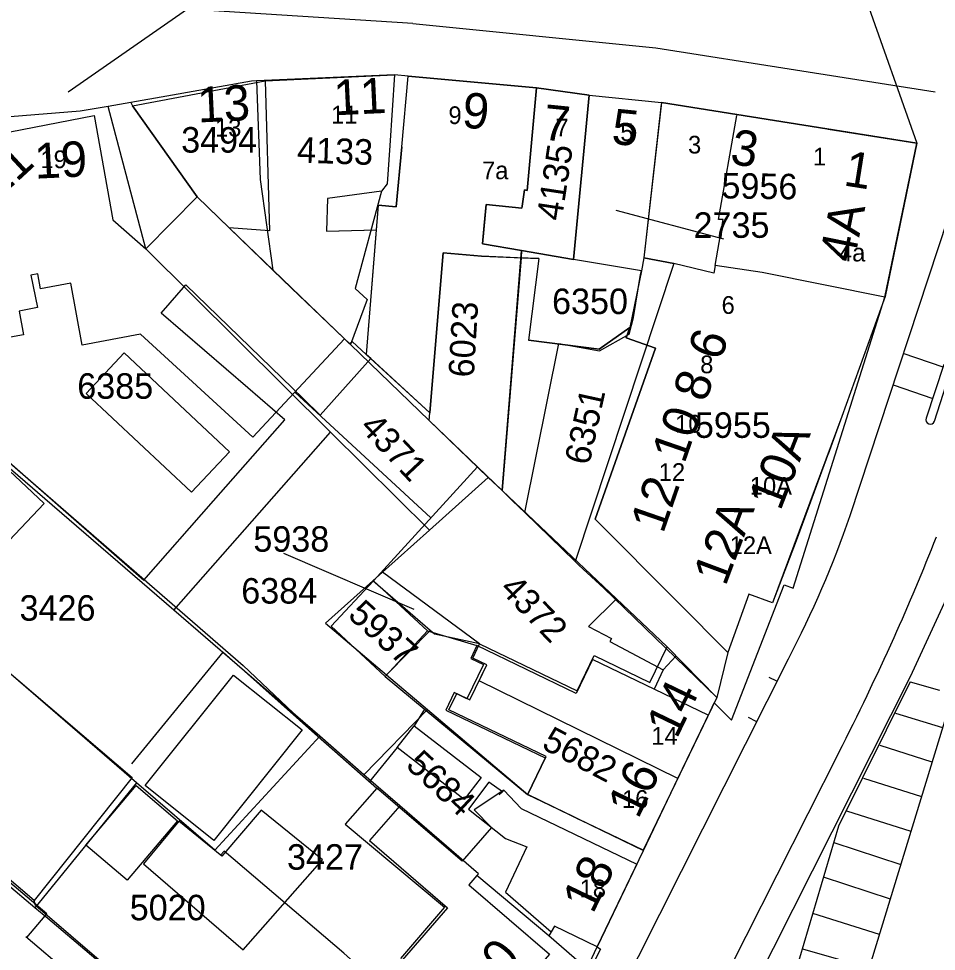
# Model space of a CAD drawing. Extents: x 148816 to 151297, y 399515 to 402500.
# Drawn here: x 150577.8 to 150642.5, y 399869 to 399934.8 of the extents above; entities that cross this region are included whole.
import ezdxf

# ---------------------------------------------------------------- set-up
doc = ezdxf.new("R2010")
doc.units = 0
for name, color, linetype in [('B01 Hoofdgebouw  [D] Norm', 7, 'Continuous'), ('B01 Hoofdgebouw  [T] Norm', 7, 'Continuous'), ('B01 hoofgebouw', 7, 'Continuous'), ('B02 Bijgebouw  [D] Norm', 7, 'Continuous'), ('B02 Bijgebouw  [T] Norm', 7, 'Continuous'), ('B07 Tussenmuur  [D] Norm', 7, 'Continuous'), ('G01 perceelsgrens', 7, 'Continuous'), ('Q19 Overig lijnvormig object  [D] Gem', 7, 'Continuous'), ('T04 Haag heg  [D] Gem', 7, 'Continuous'), ('V00 Kant verharding algemeen  [T] Norm', 7, 'Continuous'), ('V00 Kant verharding algemeen secundair  [T] Gem', 7, 'Continuous'), ('Z01 perceelnummer', 7, 'Continuous'), ('Z02 huisnummer', 7, 'Continuous'), ('Z02 Huisnummer  [Tekst] Norm', 7, 'Continuous')]:
    doc.layers.add(name, color=color, linetype=linetype)

msp = doc.modelspace()

# ---------------------------------------------------------------- linework, layer by layer
at = {"layer": 'B01 Hoofdgebouw  [D] Norm'}
for p, q in [((150592.622, 399920.038), (150590.35, 399922.23)), ((150600.746, 399912.2), (150592.622, 399920.038)), ((150613.248, 399918.429), (150613.206, 399917.918)), ((150579.108, 399916.79), (150578.624, 399916.701)), ((150578.624, 399916.701), (150579.082, 399914.404)), ((150579.303, 399915.734), (150579.108, 399916.79)), ((150581.444, 399916.129), (150579.303, 399915.734)), ((150582.251, 399911.762), (150581.444, 399916.129)), ((150579.082, 399914.404), (150577.788, 399914.164)), ((150577.788, 399914.164), (150578.096, 399912.494)), ((150578.096, 399912.494), (150575.323, 399911.982)), ((150586.369, 399912.523), (150582.251, 399911.762)), ((150594.289, 399905.261), (150586.369, 399912.523)), ((150600.746, 399912.2), (150594.289, 399905.261)), ((150601.291, 399912.021), (150602.29, 399911.103)), ((150579.562, 399900.571), (150571.87, 399907.808)), ((150611.866, 399901.489), (150623.52, 399890.47)), ((150575.143, 399895.929), (150579.562, 399900.571)), ((150619.939, 399893.856), (150617.972, 399891.894)), ((150610.091, 399890.555), (150609.655, 399889.651)), ((150617.101, 399887.174), (150610.091, 399890.555)), ((150609.655, 399889.651), (150610.561, 399889.213)), ((150618.255, 399889.566), (150617.101, 399887.174)), ((150626.413, 399885.631), (150618.255, 399889.566)), ((150610.561, 399889.213), (150609.393, 399886.793)), ((150608.487, 399887.231), (150607.896, 399886.005)), ((150609.393, 399886.793), (150608.487, 399887.231)), ((150607.896, 399886.005), (150614.906, 399882.624)), ((150614.906, 399882.624), (150613.662, 399880.045)), ((150603.044, 399880.486), (150600.809, 399877.949)), ((150609.061, 399875.331), (150603.044, 399880.486)), ((150612, 399880.34), (150609.899, 399878.96)), ((150613.662, 399880.045), (150616.808, 399878.527)), ((150609.899, 399878.96), (150611.114, 399877.727)), ((150616.808, 399878.527), (150617.32, 399878.28)), ((150600.809, 399877.949), (150607.816, 399872.083)), ((150611.114, 399877.727), (150609.061, 399875.331)), ((150607.816, 399872.083), (150604.705, 399868.475))]:
    msp.add_line(p, q, dxfattribs=at)
msp.add_lwpolyline([(150551.279, 399911.27), (150553.15, 399908.876), (150551.866, 399907.872), (150557.1, 399901.174), (150561.193, 399900.107), (150571.96, 399890.925), (150572.998, 399892.142), (150585.781, 399881.241), (150578.853, 399872.561)], dxfattribs=at)
at = {"layer": 'B01 Hoofdgebouw  [T] Norm'}
for p, q in [((150585.8, 399928.65), (150595.15, 399930.4)), ((150595.15, 399930.4), (150604.29, 399930.83)), ((150604.29, 399930.83), (150603.95, 399925.84)), ((150604.79, 399925.75), (150605.24, 399930.73)), ((150605.24, 399930.73), (150614.31, 399929.91)), ((150614.31, 399929.91), (150618.01, 399929.39)), ((150618.01, 399929.39), (150623.11, 399928.88)), ((150590.35, 399922.23), (150585.8, 399928.65)), ((150623.11, 399928.88), (150641.13, 399926)), ((150577.17, 399926.81), (150583.08, 399927.96)), ((150583.08, 399927.96), (150584.4, 399920.6)), ((150634.872, 399927), (150641.13, 399926)), ((150603.95, 399925.84), (150603.765, 399923.128)), ((150604.79, 399925.75), (150604.406, 399921.508)), ((150641.13, 399926), (150638.89, 399915.19)), ((150603.765, 399923.128), (150603.356, 399922.626)), ((150603.356, 399922.626), (150599.552, 399922.096)), ((150613.449, 399922.704), (150613.288, 399921.555)), ((150613.648, 399922.68), (150613.449, 399922.704)), ((150586.73, 399918.56), (150590.35, 399922.23)), ((150599.552, 399922.096), (150599.481, 399919.797)), ((150603.138, 399921.622), (150602.29, 399911.103)), ((150603.138, 399921.622), (150604.406, 399921.508)), ((150604.406, 399921.508), (150603.138, 399921.622)), ((150613.288, 399921.555), (150613.27, 399921.424)), ((150584.4, 399920.6), (150586.73, 399918.56)), ((150599.481, 399919.797), (150602.998, 399919.882)), ((150606.729, 399906.436), (150607.712, 399918.28)), ((150607.712, 399918.28), (150610.416, 399918.036)), ((150610.416, 399918.036), (150614.472, 399917.864)), ((150614.472, 399917.864), (150613.739, 399912.111)), ((150621.876, 399917.923), (150621.699, 399916.996)), ((150623.988, 399917.52), (150621.876, 399917.923)), ((150621.696, 399916.997), (150620.873, 399913)), ((150638.89, 399915.19), (150635.85, 399906.72)), ((150618.715, 399911.461), (150620.873, 399913)), ((150620.873, 399913), (150620.633, 399912.279)), ((150600.746, 399912.2), (150601.114, 399911.845)), ((150601.114, 399911.845), (150601.291, 399912.021)), ((150613.739, 399912.111), (150618.715, 399911.461)), ((150620.633, 399912.279), (150622.707, 399911.545)), ((150622.707, 399911.545), (150618.431, 399899.465)), ((150602.29, 399911.103), (150606.775, 399906.986)), ((150635.85, 399906.72), (150632.61, 399897.95)), ((150635.85, 399906.72), (150634.872, 399904.073)), ((150618.431, 399899.465), (150624.27, 399893.61)), ((150632.61, 399897.95), (150630.94, 399893.58)), ((150629.27, 399894.18), (150627.8, 399890.07)), ((150630.94, 399893.58), (150629.27, 399894.18)), ((150627.8, 399890.07), (150624.27, 399893.61)), ((150623.52, 399890.47), (150627.02, 399886.89)), ((150627.02, 399886.89), (150621.82, 399876.11)), ((150612, 399880.34), (150613.21, 399879.06)), ((150613.21, 399879.06), (150621.38, 399875.12)), ((150621.82, 399876.11), (150617.32, 399878.28)), ((150621.38, 399875.12), (150618.57, 399869.29)), ((150610.09, 399874.32), (150609.53, 399873.68)), ((150615.17, 399870.07), (150610.09, 399874.32)), ((150609.53, 399873.68), (150615.21, 399868.78)), ((150615.56, 399870.75), (150615.17, 399870.07)), ((150618.57, 399869.29), (150615.56, 399870.75))]:
    msp.add_line(p, q, dxfattribs=at)
msp.add_lwpolyline([(150578.853, 399872.561), (150549.282, 399897.807), (150534.97, 399916.173), (150535.301, 399916.433), (150535.478, 399916.2), (150535.769, 399916.432)], dxfattribs=at)
msp.add_lwpolyline([(150578.853, 399872.561), (150549.282, 399897.807), (150534.97, 399916.173), (150535.301, 399916.433), (150535.478, 399916.2), (150535.769, 399916.432)], dxfattribs=at)
at = {"layer": 'B01 hoofgebouw'}
for points in [[(150556.82, 399909.35), (150553.7, 399913.26), (150560.78, 399918.899), (150567.11, 399923.94), (150568.61, 399922.617), (150569.73, 399921.63), (150577.17, 399926.81), (150583.08, 399927.96), (150584.4, 399920.6), (150586.73, 399918.56), (150590.35, 399922.23), (150585.8, 399928.65), (150595.15, 399930.4), (150604.29, 399930.83), (150603.95, 399925.84)], [(150604.79, 399925.75), (150605.24, 399930.73), (150614.31, 399929.91), (150618.01, 399929.39), (150623.11, 399928.88), (150641.13, 399926)], [(150603.95, 399925.84), (150603.765, 399923.128), (150603.356, 399922.626), (150599.552, 399922.096)], [(150604.407, 399921.508), (150604.79, 399925.75)], [(150641.13, 399926), (150638.89, 399915.19), (150635.85, 399906.72), (150630.94, 399893.58), (150629.27, 399894.18), (150627.8, 399890.07), (150624.27, 399893.61)], [(150599.552, 399922.096), (150599.481, 399919.797), (150603.027, 399919.883)], [(150603.138, 399921.622), (150602.998, 399919.885)], [(150604.406, 399921.508), (150603.137, 399921.622)], [(150602.998, 399919.885), (150602.29, 399911.103)], [(150607.712, 399918.28), (150606.775, 399906.986)], [(150610.416, 399918.036), (150607.712, 399918.28)], [(150614.472, 399917.864), (150612.966, 399917.928), (150610.416, 399918.036)], [(150614.472, 399917.864), (150613.739, 399912.111)], [(150587.822, 399914.004), (150589.559, 399916.019)], [(150597.826, 399907.996), (150589.559, 399916.019)], [(150593.935, 399908.735), (150587.822, 399914.004)], [(150620.873, 399913), (150618.715, 399911.461)], [(150620.633, 399912.279), (150620.873, 399913)], [(150618.715, 399911.461), (150613.737, 399912.111)], [(150622.707, 399911.545), (150620.633, 399912.279)], [(150551.279, 399911.27), (150553.15, 399908.876), (150551.866, 399907.872), (150557.1, 399901.174), (150561.193, 399900.107), (150571.96, 399890.925), (150572.998, 399892.142), (150585.781, 399881.241), (150578.849, 399872.572), (150553.404, 399894.27), (150549.09, 399889.992), (150549.988, 399889.087), (150548.225, 399887.323), (150547.319, 399888.236), (150543.16, 399884.111), (150538.07, 399888.177), (150527.63, 399901.49)], [(150624.27, 399893.61), (150618.431, 399899.465), (150622.707, 399911.545)], [(150599.046, 399906.812), (150602.607, 399910.811)], [(150602.607, 399910.811), (150602.29, 399911.103)], [(150606.775, 399906.986), (150602.607, 399910.811)], [(150558.812, 399906.751), (150562.782, 399909.965), (150567.611, 399904.031), (150570.625, 399901.481), (150574.422, 399905.82), (150586.603, 399895.179)], [(150591.507, 399900.779), (150596.533, 399906.496), (150593.935, 399908.735)], [(150597.826, 399907.996), (150599.046, 399906.812)], [(150586.603, 399895.179), (150591.507, 399900.779)], [(150624.27, 399893.61), (150618.431, 399899.465)], [(150585.751, 399882.204), (150592.189, 399890.084)], [(150592.189, 399890.084), (150598.882, 399884.135)], [(150617.32, 399878.28), (150613.679, 399880.036), (150614.976, 399882.725), (150608.124, 399886.03), (150608.676, 399887.175), (150609.605, 399886.727), (150610.794, 399889.191), (150609.803, 399889.669), (150610.286, 399890.672), (150617.17, 399887.351), (150618.377, 399889.852), (150622.307, 399887.956), (150623.52, 399890.47)], [(150623.52, 399890.47), (150627.02, 399886.89), (150621.82, 399876.11), (150617.32, 399878.28)], [(150627.8, 399890.07), (150627.02, 399886.89)], [(150611.897, 399880.24), (150610.945, 399880.915), (150609.511, 399879.002), (150612.11, 399876.94), (150613.625, 399876.342), (150612.116, 399873.158), (150615.326, 399870.341)], [(150611.897, 399880.24), (150612, 399880.34), (150613.21, 399879.06), (150621.38, 399875.12), (150618.57, 399869.29), (150615.56, 399870.75), (150615.17, 399870.07), (150610.09, 399874.32), (150609.53, 399873.68), (150615.21, 399868.78), (150610.58, 399863.41), (150606.79, 399866.67)], [(150611.67, 399880.02), (150611.897, 399880.24)], [(150610.09, 399874.32), (150610.209, 399874.457), (150604.645, 399879.254), (150602.518, 399876.787), (150608.009, 399872.053), (150604.825, 399868.36), (150606.79, 399866.67)]]:
    msp.add_lwpolyline(points, dxfattribs=at)
at = {"layer": 'B02 Bijgebouw  [D] Norm'}
for p, q in [((150617.972, 399891.894), (150619.585, 399891.044)), ((150619.585, 399891.044), (150619.474, 399890.834)), ((150619.474, 399890.834), (150623.232, 399888.853)), ((150623.232, 399888.853), (150624.143, 399889.832)), ((150594.868, 399878.941), (150592.1, 399875.693)), ((150599.209, 399875.437), (150594.868, 399878.941)), ((150592.1, 399875.693), (150589.053, 399878.157)), ((150593.596, 399869.094), (150599.209, 399875.437))]:
    msp.add_line(p, q, dxfattribs=at)
for points in [[(150585.201, 399911.203), (150592.627, 399904.235), (150589.947, 399901.379), (150582.521, 399908.347)], [(150603.63, 399888.379), (150599.813, 399891.916), (150602.793, 399895.131), (150606.61, 399891.594)], [(150586.692, 399880.67), (150592.913, 399888.469), (150597.764, 399884.6), (150591.543, 399876.801)], [(150605.66, 399884.901), (150610.386, 399881.243), (150609.189, 399879.697), (150604.463, 399883.355)], [(150582.493, 399876.464), (150586.051, 399880.669), (150588.974, 399878.195), (150585.416, 399873.99)]]:
    msp.add_lwpolyline(points, close=True, dxfattribs=at)
msp.add_lwpolyline([(150589.053, 399878.157), (150586.564, 399875.163), (150593.596, 399869.094)], dxfattribs=at)
at = {"layer": 'B02 Bijgebouw  [T] Norm'}
for p, q in [((150614.31, 399929.91), (150613.648, 399922.68)), ((150618.01, 399929.39), (150616.91, 399917.808)), ((150623.11, 399928.88), (150621.876, 399917.923)), ((150613.449, 399922.704), (150613.288, 399921.555)), ((150610.74, 399921.672), (150610.496, 399918.901)), ((150613.27, 399921.424), (150610.74, 399921.672)), ((150610.496, 399918.901), (150613.248, 399918.429)), ((150616.91, 399917.808), (150613.248, 399918.429)), ((150626.805, 399916.829), (150623.988, 399917.52)), ((150626.899, 399917.38), (150626.805, 399916.829)), ((150630.219, 399916.872), (150626.899, 399917.38)), ((150638.871, 399915.131), (150630.219, 399916.872)), ((150606.729, 399906.436), (150611.866, 399901.489)), ((150627.8, 399890.07), (150627.02, 399886.89))]:
    msp.add_line(p, q, dxfattribs=at)
at = {"layer": 'B07 Tussenmuur  [D] Norm'}
for p, q in [((150595.15, 399930.4), (150595.449, 399919.82)), ((150595.15, 399930.4), (150595.449, 399919.82)), ((150627.132, 399920.631), (150628.442, 399927.97)), ((150627.132, 399920.631), (150628.442, 399927.97)), ((150626.899, 399917.38), (150627.48, 399920.631)), ((150626.899, 399917.38), (150627.48, 399920.631)), ((150627.48, 399920.631), (150627.132, 399920.631)), ((150627.48, 399920.631), (150627.132, 399920.631)), ((150595.449, 399919.82), (150592.622, 399920.038)), ((150595.449, 399919.82), (150592.622, 399920.038))]:
    msp.add_line(p, q, dxfattribs=at)
at = {"layer": 'G01 perceelsgrens'}
for points in [[(150637.48, 399936.33), (150641.13, 399926)], [(150594.543, 399930.396), (150594.192, 399930.373), (150588.228, 399929.316), (150585.677, 399928.876)], [(150604.29, 399930.83), (150594.543, 399930.396)], [(150594.543, 399930.396), (150594.81, 399923.456), (150595.706, 399917.045)], [(150604.29, 399930.83), (150603.95, 399925.84), (150603.765, 399923.128), (150603.356, 399922.626), (150601.496, 399915.748), (150602.354, 399914.982), (150601.164, 399911.797)], [(150605.24, 399930.73), (150604.29, 399930.83)], [(150614.31, 399929.91), (150605.24, 399930.73)], [(150613.449, 399922.704), (150613.648, 399922.68), (150614.31, 399929.91)], [(150618.01, 399929.39), (150614.31, 399929.91)], [(150616.91, 399917.808), (150618.01, 399929.39)], [(150618.01, 399929.39), (150623.11, 399928.88)], [(150584.069, 399928.599), (150582.107, 399928.261), (150565.53, 399926.928), (150560.219, 399925.319), (150557.025, 399924.102)], [(150585.677, 399928.876), (150584.069, 399928.599)], [(150599.76, 399905.623), (150586.73, 399918.56), (150584.069, 399928.599)], [(150585.677, 399928.876), (150585.8, 399928.65), (150590.35, 399922.23), (150595.706, 399917.045)], [(150623.11, 399928.88), (150623.076, 399928.575), (150621.876, 399917.923)], [(150641.13, 399926), (150623.11, 399928.88)], [(150638.871, 399915.131), (150641.13, 399926)], [(150588.71, 399893.054), (150579.612, 399900.909), (150571.25, 399908.106), (150567.144, 399911.661), (150565.978, 399912.479), (150560.67, 399919.04), (150557.025, 399924.102)], [(150610.496, 399918.901), (150610.609, 399920.197), (150610.74, 399921.672), (150613.27, 399921.424), (150613.288, 399921.555), (150613.449, 399922.704)], [(150613.248, 399918.429), (150610.496, 399918.901)], [(150611.866, 399901.489), (150613.248, 399918.429)], [(150613.248, 399918.429), (150616.91, 399917.808)], [(150621.699, 399916.996), (150616.91, 399917.808)], [(150621.876, 399917.923), (150621.699, 399916.996)], [(150621.876, 399917.923), (150623.988, 399917.52)], [(150623.988, 399917.52), (150617.032, 399896.486)], [(150638.871, 399915.131), (150630.219, 399916.872), (150626.899, 399917.38), (150626.805, 399916.829), (150623.988, 399917.52)], [(150595.706, 399917.045), (150597.018, 399915.775), (150601.164, 399911.797)], [(150620.835, 399912.538), (150621.135, 399913.706), (150621.643, 399916.741), (150621.699, 399916.996)], [(150626.837, 399886.511), (150628.066, 399885.29), (150631.771, 399894.843), (150632.4, 399894.607), (150638.871, 399915.131)], [(150618.749, 399911.358), (150620.835, 399912.538)], [(150601.164, 399911.797), (150610.897, 399902.422)], [(150613.48, 399899.934), (150615.865, 399911.872)], [(150615.865, 399911.872), (150618.749, 399911.358)], [(150650.556, 399911.637), (150649.672, 399909.243), (150645.855, 399899.617), (150640.659, 399888.347), (150621.324, 399850.006)], [(150588.71, 399893.054), (150599.76, 399905.623)], [(150606.739, 399898.695), (150599.76, 399905.623)], [(150610.897, 399902.422), (150606.739, 399898.695)], [(150610.897, 399902.422), (150611.866, 399901.489)], [(150612.607, 399900.774), (150611.866, 399901.489)], [(150586.083, 399880.875), (150571.833, 399893.173), (150562.666, 399901.112)], [(150613.48, 399899.934), (150612.607, 399900.774)], [(150617.032, 399896.486), (150613.48, 399899.934)], [(150606.739, 399898.695), (150603.433, 399895.733)], [(150617.032, 399896.486), (150617.296, 399896.239)], [(150617.296, 399896.239), (150619.039, 399894.607)], [(150603.433, 399895.733), (150602.754, 399895.125)], [(150610.286, 399890.672), (150603.433, 399895.733)], [(150602.754, 399895.125), (150599.42, 399892.137), (150603.718, 399888.489)], [(150606.806, 399891.62), (150602.754, 399895.125)], [(150619.039, 399894.607), (150627.02, 399886.89), (150626.837, 399886.511)], [(150578.908, 399872.057), (150560.879, 399887.285), (150553.627, 399893.409)], [(150599.001, 399884.149), (150593.189, 399889.188), (150588.71, 399893.054)], [(150606.806, 399891.62), (150603.718, 399888.489)], [(150610.286, 399890.672), (150607.098, 399891.367), (150606.806, 399891.62)], [(150624.276, 399881.167), (150610.25, 399888.064), (150610.794, 399889.191), (150609.803, 399889.669), (150610.286, 399890.672)], [(150603.718, 399888.489), (150606.606, 399886.038)], [(150624.276, 399881.167), (150626.547, 399885.91), (150626.837, 399886.511)], [(150606.606, 399886.038), (150602.126, 399881.439)], [(150606.606, 399886.038), (150613.679, 399880.036), (150621.848, 399876.097)], [(150599.001, 399884.149), (150591.602, 399876.112)], [(150602.126, 399881.439), (150599.001, 399884.149)], [(150586.083, 399880.875), (150578.908, 399872.057)], [(150591.602, 399876.112), (150586.083, 399880.875)], [(150617.84, 399867.752), (150615.17, 399870.07), (150610.09, 399874.32), (150610.209, 399874.457), (150604.645, 399879.254), (150602.126, 399881.439)], [(150621.848, 399876.097), (150624.276, 399881.167)], [(150612.964, 399857.488), (150611.1, 399859.32), (150607.35, 399862.62), (150604.999, 399864.955), (150600.7, 399868.857), (150592.251, 399876.035), (150592.009, 399875.761), (150591.602, 399876.112)], [(150617.84, 399867.752), (150618.57, 399869.29), (150621.848, 399876.097)], [(150579.812, 399871.293), (150578.908, 399872.057)], [(150588.805, 399863.698), (150583.519, 399868.163), (150579.812, 399871.293)]]:
    msp.add_lwpolyline(points, dxfattribs=at)
at = {"layer": 'Q19 Overig lijnvormig object  [D] Gem'}
for p, q in [((150578.333, 399869.944), (150579.377, 399871.183)), ((150584.595, 399864.664), (150578.275, 399869.993))]:
    msp.add_line(p, q, dxfattribs=at)
msp.add_lwpolyline([(150579.377, 399871.183), (150579.756, 399871.634), (150570.636, 399879.325), (150570.256, 399878.873)], dxfattribs=at)
at = {"layer": 'T04 Haag heg  [D] Gem'}
for p, q in [((150613.206, 399917.918), (150611.866, 399901.489)), ((150571.971, 399907.935), (150593.603, 399889.149)), ((150597.253, 399908.446), (150606.85, 399899.57)), ((150602.793, 399895.131), (150610.131, 399903.16)), ((150606.61, 399891.594), (150610.091, 399890.555)), ((150593.603, 399889.149), (150598.895, 399884.139)), ((150623.232, 399888.853), (150622.59, 399887.475)), ((150603.63, 399888.379), (150613.662, 399880.045)), ((150606.4, 399886.077), (150605.66, 399884.901)), ((150598.895, 399884.139), (150603.044, 399880.486)), ((150604.463, 399883.355), (150602.511, 399880.955)), ((150603.044, 399880.486), (150603.194, 399880.369))]:
    msp.add_line(p, q, dxfattribs=at)
msp.add_lwpolyline([(150602.861, 399848.101), (150604.771, 399850.405), (150588.769, 399863.801), (150578.953, 399872.216), (150578.853, 399872.561)], dxfattribs=at)
msp.add_lwpolyline([(150602.861, 399848.101), (150604.771, 399850.405), (150588.769, 399863.801), (150578.953, 399872.216), (150578.853, 399872.561)], dxfattribs=at)
at = {"layer": 'V00 Kant verharding algemeen  [T] Norm'}
for p, q in [((150636.429, 399899.725), (150644.333, 399923.739)), ((150631.25, 399888.033), (150630.717, 399888.308)), ((150633.939, 399855.259), (150643.982, 399888.056)), ((150640.665, 399888.006), (150635.616, 399877.803)), ((150640.665, 399888.006), (150642.726, 399887.398)), ((150629.79, 399885.199), (150629.257, 399885.474)), ((150642.971, 399884.756), (150639.664, 399885.751)), ((150642.225, 399882.317), (150638.537, 399883.5)), ((150641.478, 399879.879), (150637.385, 399881.176)), ((150640.732, 399877.441), (150636.19, 399878.866)), ((150635.616, 399877.803), (150630.984, 399862.22)), ((150635.272, 399876.647), (150640.014, 399875.098)), ((150639.268, 399872.66), (150634.547, 399874.206)), ((150638.506, 399870.174), (150633.787, 399871.649)), ((150618.81, 399869.14), (150612.98, 399857.53)), ((150618.57, 399869.29), (150618.81, 399869.14)), ((150637.774, 399867.784), (150633.101, 399869.121))]:
    msp.add_line(p, q, dxfattribs=at)
for points in [[(150643.039, 399910.397), (150641.791, 399906.596)], [(150642.37, 399906.383), (150643.613, 399910.203)], [(150610.92, 399847.594), (150632.075, 399889.618)], [(150635.632, 399883.006), (150618.121, 399848.377)]]:
    msp.add_lwpolyline(points, dxfattribs=at)
for centre, radius, start, end in [((150642.083, 399906.495), 0.309, 160.88103, 338.72429), ((150565.637, 399924.23), 74.914, 332.48188, 340.90629), ((150508.615, 399950.236), 143.641, 335.69887, 338.77442), ((150462.29, 399971.2), 194.489, 333.03358, 335.68624)]:
    msp.add_arc(centre, radius, start, end, dxfattribs=at)
at = {"layer": 'V00 Kant verharding algemeen secundair  [T] Gem'}
for p, q in [((150605.578, 399934.465), (150622.715, 399932.741)), ((150622.715, 399932.741), (150642.437, 399929.641)), ((150631.25, 399888.033), (150630.717, 399888.308)), ((150629.79, 399885.199), (150629.257, 399885.474))]:
    msp.add_line(p, q, dxfattribs=at)
for points in [[(150605.578, 399934.465), (150589.665, 399935.47), (150581.254, 399929.599)], [(150642.983, 399910.191), (150640.18, 399911.156)], [(150639.464, 399908.964), (150642.252, 399907.997)]]:
    msp.add_lwpolyline(points, dxfattribs=at)
at = {"layer": 'Z01 perceelnummer'}
for points in [[(150627.524, 399919.228), (150619.915, 399921.265)], [(150596.455, 399897.076), (150605.635, 399893.115)]]:
    msp.add_lwpolyline(points, dxfattribs=at)

# ---------------------------------------------------------------- texts
for s, rotation, p in [('3494', 359.9427, (150589.228, 399925.343)), ('4133', 358.1561, (150597.385, 399924.643)), ('4135', 81.40342, (150616.075, 399920.475)), ('5956', 359.19144, (150627.339, 399922.114)), ('6023', 86.65722, (150609.875, 399909.44)), ('6351', 77.62061, (150618.018, 399903.223)), ('4371', 313.26185, (150601.754, 399905.904)), ('4372', 313.82424, (150611.63, 399894.488)), ('5937', 317.79566, (150600.909, 399892.607)), ('5682', 332.22809, (150614.585, 399883.33)), ('5684', 317.0338, (150605.002, 399882.022))]:
    msp.add_text(s, height=1.8, rotation=rotation, dxfattribs=at).set_placement(p)
for s, p in [('2735', (150625.381, 399919.328)), ('6350', (150615.398, 399913.949)), ('6385', (150581.899, 399907.971)), ('5955', (150625.475, 399905.211)), ('5938', (150594.322, 399897.176)), ('6384', (150593.469, 399893.517)), ('3426', (150577.827, 399892.308)), ('3427', (150596.696, 399874.737)), ('5020', (150585.599, 399871.167))]:
    msp.add_text(s, height=1.8, dxfattribs=at).set_placement(p)
at = {"layer": 'Z02 huisnummer'}
for s, rotation, p in [('11', 2.69361, (150600.034, 399927.971)), ('13', 2.69361, (150590.422, 399927.465)), ('9', 354.83669, (150608.988, 399927.126)), ('7', 354.2609, (150614.679, 399926.268)), ('5', 354.2609, (150619.538, 399925.971)), ('3', 350.9052, (150627.889, 399924.568)), ('21', 42.68996, (150576.255, 399921.962)), ('19', 2.69361, (150578.928, 399923.499)), ('1', 350.9052, (150635.901, 399923.038)), ('4A', 78.57768, (150636.697, 399917.509)), ('6', 70.91276, (150627.283, 399910.564)), ('8', 70.91276, (150626.233, 399907.657)), ('10', 70.91276, (150624.735, 399903.329)), ('10A', 68.59226, (150631.501, 399899.995)), ('12', 70.91276, (150623.229, 399898.393)), ('12A', 69.44395, (150627.633, 399894.682)), ('14', 64.28049, (150624.195, 399883.91)), ('16', 64.28049, (150621.466, 399878.254)), ('18', 64.28049, (150618.277, 399871.56)), ('20', 49.21843, (150610.874, 399865.665))]:
    msp.add_text(s, height=2.5, rotation=rotation, dxfattribs=at).set_placement(p)
at = {"layer": 'Z02 Huisnummer  [Tekst] Norm'}
for s, p in [('11', (150599.802, 399927.395)), ('9', (150608.086, 399927.357)), ('13', (150591.618, 399926.477)), ('7', (150615.64, 399926.489)), ('5', (150620.216, 399926.163)), ('3', (150624.992, 399925.278)), ('1', (150633.808, 399924.436)), ('19', (150579.3, 399924.246)), ('7a', (150610.455, 399923.463)), ('4a', (150635.643, 399917.661)), ('6', (150627.357, 399913.962)), ('8', (150625.85, 399909.771)), ('10', (150624.077, 399905.579)), ('12', (150622.925, 399902.174)), ('10A', (150629.35, 399901.2)), ('12A', (150627.932, 399897.009)), ('14', (150622.401, 399883.554)), ('16', (150620.33, 399879.098)), ('18', (150617.34, 399872.786))]:
    msp.add_text(s, height=1.25, dxfattribs=at).set_placement(p)

doc.saveas('drawing.dxf')
